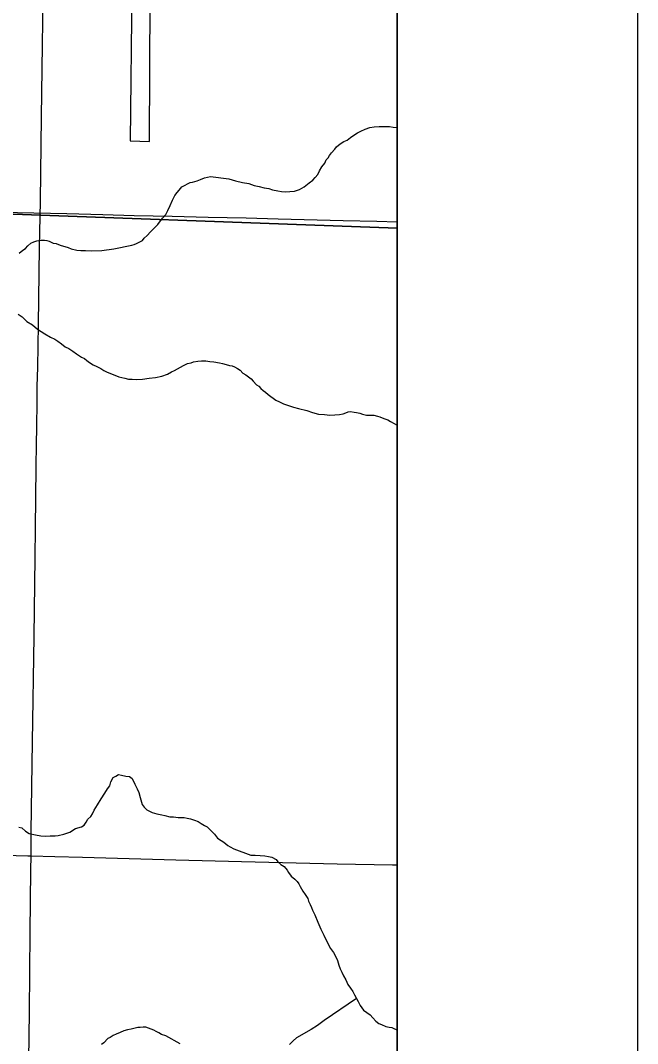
# Model space of a CAD drawing. Extents: x 2.4 to 73.1, y 4.5 to 25.6.
# Drawn here: x 48.6017 to 48.8585, y 20.6839 to 21.1098 of the extents above; entities that cross this region are included whole.
import ezdxf

# ---------------------------------------------------------------- set-up
doc = ezdxf.new("R2010")
doc.units = 0
for name, color, linetype in [('GM_X_County_Road', 7, 'Continuous'), ('GM_X_Interchange_Ramps', 7, 'Continuous'), ('GM_X_Minor_River', 7, 'Continuous'), ('GM_X_Township_Road', 7, 'Continuous'), ('GM_X_US_Shield', 7, 'Continuous'), ('SH_Cut_Line', 7, 'Continuous'), ('SH_Data', 7, 'Continuous')]:
    doc.layers.add(name, color=color, linetype=linetype)

msp = doc.modelspace()

# ---------------------------------------------------------------- linework, layer by layer
at = {"layer": 'GM_X_County_Road'}
for points in [[(48.58008, 21.55159), (48.57249, 21.22274), (48.61332, 21.2216), (48.61276, 21.1797), (48.57152, 21.18101), (48.57024, 21.1254), (48.64804, 21.12333), (48.64744, 21.05966), (48.65538, 21.05945), (48.65576, 21.1191), (48.75853, 21.11584), (48.75853, 21.27373), (48.73872, 21.27437), (48.69913, 21.27566), (48.70453, 21.50927), (48.65786, 21.51034), (48.65786, 21.5503)], [(48.60613, 20.76207), (48.60621, 20.77226), (48.60672, 20.80955), (48.60744, 20.85337), (48.60784, 20.88631), (48.60797, 20.89842), (48.60828, 20.9239), (48.6084, 20.93353), (48.60852, 20.94037), (48.60871, 20.95124), (48.60874, 20.95745), (48.6089, 20.96554), (48.60925, 20.98325), (48.60969, 21.01525), (48.61002, 21.03452), (48.6105, 21.06964), (48.61088, 21.09947), (48.6112, 21.11967)], [(48.56846, 21.03159), (48.57162, 21.03077), (48.57383, 21.03058), (48.58472, 21.03024), (48.60057, 21.02992), (48.62107, 21.02941), (48.63598, 21.02897), (48.64904, 21.02866), (48.66489, 21.02831), (48.6798, 21.02792), (48.69564, 21.02758), (48.709, 21.02717), (48.73603, 21.02652), (48.75002, 21.02621), (48.75853, 21.02599)], [(48.60521, 20.67716), (48.60543, 20.69705), (48.60573, 20.7303), (48.60607, 20.7561), (48.60613, 20.76207)]]:
    msp.add_lwpolyline(points, dxfattribs=at)
at = {"layer": 'GM_X_Interchange_Ramps'}
msp.add_lwpolyline([(48.75853, 20.021), (48.75853, 22.75302)], dxfattribs=at)
at = {"layer": 'GM_X_Minor_River'}
for points in [[(48.60115, 21.01287), (48.6027, 21.01417), (48.60386, 21.01491), (48.60483, 21.01603), (48.606, 21.01715), (48.60734, 21.01769), (48.60849, 21.01804), (48.60945, 21.01821), (48.61041, 21.01838), (48.61174, 21.01835), (48.61268, 21.01814), (48.61363, 21.01793), (48.61533, 21.01713), (48.61666, 21.01691), (48.6176, 21.01651), (48.61873, 21.0161), (48.62025, 21.01569), (48.62157, 21.01528), (48.62289, 21.01468), (48.62517, 21.01425), (48.62688, 21.01402), (48.62878, 21.01398), (48.63144, 21.01392), (48.63564, 21.01401), (48.6406, 21.01467), (48.64806, 21.01621), (48.64902, 21.01657), (48.64998, 21.01693), (48.65113, 21.01748), (48.65248, 21.01821), (48.65326, 21.01914), (48.65443, 21.02026), (48.65579, 21.02175), (48.65754, 21.02343), (48.65891, 21.02492), (48.66087, 21.02754), (48.66223, 21.02903), (48.66303, 21.03073), (48.66403, 21.0328), (48.66503, 21.03506), (48.66602, 21.03694), (48.667, 21.03825), (48.66778, 21.03919), (48.66895, 21.0405), (48.6703, 21.04123), (48.67126, 21.04178), (48.67242, 21.04232), (48.67337, 21.04249), (48.67529, 21.04302), (48.67663, 21.04356), (48.67836, 21.04428), (48.68085, 21.0448), (48.68844, 21.04387), (48.69128, 21.04305), (48.69412, 21.04241), (48.69678, 21.04197), (48.69905, 21.04116), (48.70113, 21.04073), (48.70321, 21.04012), (48.70511, 21.03988), (48.70662, 21.03928), (48.7089, 21.03885), (48.71042, 21.03862), (48.71194, 21.0384), (48.71384, 21.03855), (48.71575, 21.0387), (48.71786, 21.03941), (48.71979, 21.04051), (48.72192, 21.04218), (48.72346, 21.04328), (48.72444, 21.0444), (48.72542, 21.04572), (48.72621, 21.04722), (48.7272, 21.04891), (48.72838, 21.05041), (48.72898, 21.05173), (48.72976, 21.05266), (48.73035, 21.0536), (48.73113, 21.05473), (48.7325, 21.05622), (48.73328, 21.05715), (48.73483, 21.05845), (48.73637, 21.05937), (48.73772, 21.05991), (48.73907, 21.06102), (48.74082, 21.06231), (48.74197, 21.06305), (48.74332, 21.06378), (48.74524, 21.0645), (48.74716, 21.06522), (48.74888, 21.06556), (48.75098, 21.06571), (48.7525, 21.06567), (48.75364, 21.06565), (48.75536, 21.06561), (48.75687, 21.06538), (48.75853, 21.06518)], [(48.6008, 20.98757), (48.60249, 20.98639), (48.60435, 20.98444), (48.60679, 20.98306), (48.60885, 20.9813), (48.61186, 20.97933), (48.6143, 20.97794), (48.616, 20.97714), (48.61732, 20.97635), (48.61881, 20.97517), (48.62031, 20.974), (48.62182, 20.97321), (48.62351, 20.97221), (48.62501, 20.97104), (48.62707, 20.96966), (48.62839, 20.96906), (48.62933, 20.96828), (48.63045, 20.96749), (48.63196, 20.96651), (48.63346, 20.96571), (48.63516, 20.96491), (48.63647, 20.96412), (48.6376, 20.96353), (48.6427, 20.96151), (48.64516, 20.96089), (48.64668, 20.96047), (48.6482, 20.96044), (48.6501, 20.9604), (48.65258, 20.96053), (48.65525, 20.96085), (48.65793, 20.96117), (48.6606, 20.96169), (48.66291, 20.96259), (48.66464, 20.9635), (48.66579, 20.96405), (48.66714, 20.96478), (48.6683, 20.96551), (48.66965, 20.96624), (48.67119, 20.96697), (48.67272, 20.96732), (48.67368, 20.96768), (48.67559, 20.96801), (48.67712, 20.96817), (48.67883, 20.96813), (48.68054, 20.9679), (48.68225, 20.96768), (48.68452, 20.96725), (48.68585, 20.96703), (48.68736, 20.96661), (48.68869, 20.9662), (48.68983, 20.96599), (48.69077, 20.96558), (48.69209, 20.96498), (48.69322, 20.9642), (48.69433, 20.96303), (48.69546, 20.96224), (48.69659, 20.96146), (48.69771, 20.96067), (48.69864, 20.9597), (48.69994, 20.95815), (48.70088, 20.95756), (48.70181, 20.95658), (48.70275, 20.9558), (48.70368, 20.95502), (48.7048, 20.95404), (48.70799, 20.95169), (48.7095, 20.95108), (48.7112, 20.95028), (48.71327, 20.94948), (48.71535, 20.94886), (48.71744, 20.94824), (48.72085, 20.9474), (48.7233, 20.94659), (48.72577, 20.94596), (48.72824, 20.94572), (48.73051, 20.94548), (48.73261, 20.94562), (48.73452, 20.94577)], [(48.73452, 20.94577), (48.73605, 20.94612), (48.7372, 20.94647), (48.73816, 20.94683), (48.73912, 20.947), (48.74063, 20.94678), (48.74158, 20.94656), (48.74291, 20.94634), (48.74404, 20.94594), (48.74575, 20.94552), (48.7467, 20.9455), (48.74765, 20.94548), (48.74879, 20.94545), (48.75031, 20.94504), (48.75125, 20.94483), (48.7522, 20.94443), (48.75333, 20.94402), (48.75466, 20.94361), (48.75578, 20.94282), (48.75729, 20.94203), (48.75823, 20.94144), (48.75853, 20.94107)], [(48.601, 20.77399), (48.60233, 20.77377), (48.60382, 20.7724), (48.60532, 20.77142), (48.60798, 20.77079), (48.61025, 20.77036), (48.61216, 20.77031), (48.61406, 20.77046), (48.6152, 20.77044), (48.61616, 20.77042), (48.61749, 20.77058), (48.61979, 20.7711), (48.62228, 20.77199), (48.6246, 20.77346), (48.62709, 20.77417), (48.62825, 20.77491), (48.62903, 20.77603), (48.62982, 20.77735), (48.63099, 20.77846), (48.63177, 20.77959), (48.63238, 20.7811), (48.63376, 20.78335), (48.63533, 20.78579), (48.63691, 20.78823), (48.6379, 20.78992), (48.63888, 20.79123), (48.63929, 20.79294), (48.64028, 20.79463), (48.64144, 20.79517), (48.64259, 20.79591), (48.64373, 20.79569), (48.64563, 20.79527), (48.64715, 20.79505), (48.64827, 20.79426), (48.64936, 20.79195), (48.65028, 20.79003), (48.651, 20.78849), (48.65153, 20.78638), (48.65242, 20.78351), (48.65316, 20.78235), (48.65427, 20.78118), (48.65522, 20.78078), (48.65654, 20.78018), (48.65843, 20.77957), (48.66051, 20.77914), (48.66184, 20.77892), (48.66392, 20.7783), (48.66545, 20.77827), (48.66735, 20.77804), (48.66868, 20.77801), (48.66982, 20.77798), (48.67115, 20.77776), (48.67248, 20.77754), (48.67418, 20.77693), (48.67569, 20.77633), (48.677, 20.77554), (48.67832, 20.77475), (48.67945, 20.77415), (48.68057, 20.77299), (48.68243, 20.77104), (48.68373, 20.76949), (48.68523, 20.7685), (48.68635, 20.76772), (48.68804, 20.76635), (48.68898, 20.76576), (48.69049, 20.76496), (48.69766, 20.76233), (48.69938, 20.76229), (48.70147, 20.76224), (48.70337, 20.76201), (48.70489, 20.76179), (48.70641, 20.76156), (48.7081, 20.76057), (48.70884, 20.7596), (48.71015, 20.75843), (48.71146, 20.75764), (48.71276, 20.75609), (48.71331, 20.75513), (48.71442, 20.75358), (48.71592, 20.7524), (48.71685, 20.75143), (48.71759, 20.75046), (48.71814, 20.74931), (48.71924, 20.74738), (48.72016, 20.74603), (48.72127, 20.74429), (48.72163, 20.74314), (48.72236, 20.74179), (48.72291, 20.74064), (48.72326, 20.73949), (48.72417, 20.73756), (48.72544, 20.73449), (48.72671, 20.73161), (48.72799, 20.7291)], [(48.72799, 20.7291), (48.72927, 20.72641), (48.73073, 20.72352), (48.73202, 20.72178), (48.73276, 20.72062), (48.73367, 20.71851), (48.7342, 20.71659), (48.73474, 20.71506), (48.73547, 20.71371), (48.7362, 20.71217), (48.73711, 20.71044), (48.73802, 20.70851), (48.73913, 20.70697), (48.74005, 20.70561), (48.74079, 20.70427), (48.74152, 20.70273), (48.74225, 20.70138), (48.74317, 20.69983), (48.74446, 20.6979), (48.74727, 20.69594), (48.74839, 20.69458), (48.74969, 20.69322), (48.75081, 20.69224), (48.75195, 20.69183), (48.75383, 20.69103), (48.75516, 20.69081), (48.7563, 20.6906), (48.75743, 20.69), (48.75853, 20.68961)], [(48.74152, 20.70273), (48.72818, 20.6935), (48.72528, 20.69147), (48.72277, 20.68982), (48.71661, 20.68634), (48.71525, 20.68504), (48.71369, 20.68355)], [(48.66819, 20.68379), (48.66217, 20.68716), (48.66047, 20.68777), (48.65934, 20.68837), (48.65821, 20.68896), (48.65727, 20.68956), (48.65614, 20.68996), (48.655, 20.69037), (48.65387, 20.69077), (48.65273, 20.6908), (48.65158, 20.69063), (48.65063, 20.69066), (48.64948, 20.6903), (48.64776, 20.68996), (48.64623, 20.68961), (48.6447, 20.68926), (48.64316, 20.68854), (48.64162, 20.68781), (48.64028, 20.68727), (48.63912, 20.68653), (48.63815, 20.68598), (48.6364, 20.68431), (48.63544, 20.68357)]]:
    msp.add_lwpolyline(points, dxfattribs=at)
at = {"layer": 'GM_X_Township_Road'}
for points in [[(48.30377, 20.76965), (48.32335, 20.76912), (48.33551, 20.76884), (48.3523, 20.76846), (48.36948, 20.76789), (48.37958, 20.76756), (48.38799, 20.76731), (48.40567, 20.76678), (48.40847, 20.76674), (48.41437, 20.76663), (48.43002, 20.76631), (48.45446, 20.76582), (48.4759, 20.76532), (48.49889, 20.76476), (48.52997, 20.76399), (48.55949, 20.76325), (48.57006, 20.76301), (48.58528, 20.76263), (48.60486, 20.7621), (48.60613, 20.76207)], [(48.60613, 20.76207), (48.61605, 20.76183), (48.62754, 20.7615), (48.66638, 20.76043), (48.69373, 20.75974), (48.73351, 20.75874), (48.75651, 20.75831), (48.75853, 20.75827)]]:
    msp.add_lwpolyline(points, dxfattribs=at)
at = {"layer": 'GM_X_US_Shield'}
for points in [[(48.75853, 21.02334), (48.75853, 21.54788), (48.57937, 21.55093), (48.56812, 21.03025)], [(48.75853, 20.52158), (48.75853, 21.02334), (48.56812, 21.03025), (48.55876, 20.52755)]]:
    msp.add_lwpolyline(points, close=True, dxfattribs=at)
at = {"layer": 'SH_Cut_Line'}
msp.add_lwpolyline([(48.75853, 20.021), (48.75853, 24.90511)], dxfattribs=at)
at = {"layer": 'SH_Data'}
for p, q in [((48.85853, 25.00511), (48.85853, 18.00511)), ((48.75853, 24.90511), (48.75853, 18.10511))]:
    msp.add_line(p, q, dxfattribs=at)

doc.saveas('drawing.dxf')
